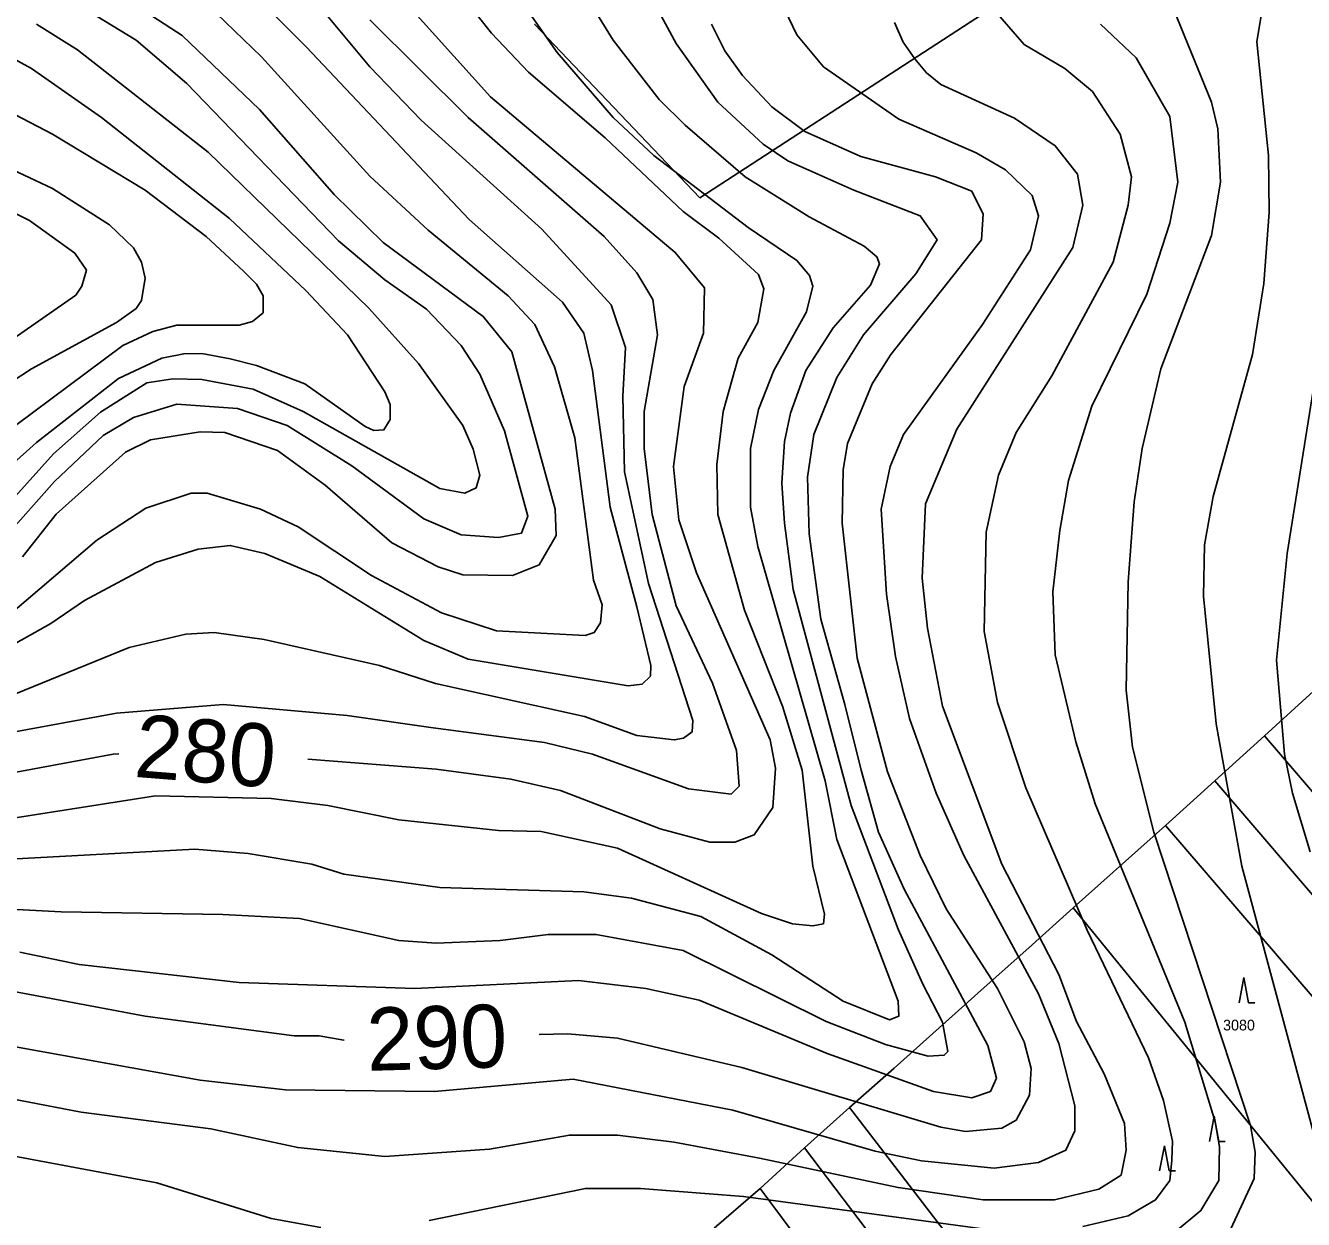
# Model space of a CAD drawing. Extents: x -555860 to -552701, y -1187050 to -1182291.
# Drawn here: x -554858.4 to -554655.3, y -1183176.1 to -1182986.4 of the extents above; entities that cross this region are included whole.
import ezdxf

# ---------------------------------------------------------------- set-up
doc = ezdxf.new("R2010")
doc.units = 0
for name, color, linetype in [('LEG_2b', 7, 'Continuous'), ('Level 25', 7, 'Continuous'), ('Level 40', 7, 'Continuous'), ('Level 41', 7, 'Continuous'), ('navrh_BV', 7, 'Continuous')]:
    doc.layers.add(name, color=color, linetype=linetype)

msp = doc.modelspace()

# ---------------------------------------------------------------- linework, layer by layer
at = {"layer": 'Level 25'}
for p, q in [((-554664.79, -1183137.63), (-554665.54, -1183141.63)), ((-554664.04, -1183141.63), (-554664.79, -1183137.63)), ((-554664.04, -1183141.63), (-554663.04, -1183141.63)), ((-554669.49, -1183159.67), (-554670.24, -1183163.67)), ((-554668.74, -1183163.67), (-554669.49, -1183159.67)), ((-554677.41, -1183164.35), (-554678.16, -1183168.35)), ((-554676.66, -1183168.35), (-554677.41, -1183164.35)), ((-554668.74, -1183163.67), (-554667.74, -1183163.67)), ((-554676.66, -1183168.35), (-554675.66, -1183168.35))]:
    msp.add_line(p, q, dxfattribs=at)
at = {"layer": 'Level 40'}
for points in [[(-554849.27, -1182977.66), (-554833.46, -1182987.96), (-554821.19, -1182999.68), (-554809.33, -1183013.22), (-554801.57, -1183020.84), (-554785.63, -1183032.56), (-554781.11, -1183038.2), (-554774.2, -1183063.18), (-554774.05, -1183067.41), (-554776.73, -1183072.07), (-554780.97, -1183073.76), (-554788.87, -1183073.62), (-554792.82, -1183072.35), (-554800.16, -1183068.54), (-554810.74, -1183059.37), (-554818.36, -1183053.86), (-554826.69, -1183051.04), (-554830.64, -1183050.9), (-554838.54, -1183052.17), (-554842.49, -1183054.15), (-554853.5, -1183064.02), (-554858.86, -1183070.8)], [(-554801.99, -1182978.23), (-554784.5, -1182997.7), (-554755.14, -1183022.4), (-554750.49, -1183028.04), (-554750.63, -1183035.24), (-554753.73, -1183043.7), (-554755.43, -1183056.41), (-554754.58, -1183064.87), (-554751.76, -1183073.34), (-554740.05, -1183099.87), (-554739.2, -1183104.38), (-554739.62, -1183110.59), (-554742.58, -1183114.97), (-554745.69, -1183116.1), (-554749.64, -1183116.1), (-554757.54, -1183113.98), (-554773.35, -1183107.91), (-554781.25, -1183106.08), (-554793.1, -1183104.53), (-554813.52, -1183102.91)], [(-554677.53, -1182979.78), (-554669.91, -1182998.55), (-554668.92, -1183002.78), (-554668.5, -1183011.25), (-554669.91, -1183019.72), (-554677.95, -1183040.88), (-554680.92, -1183053.58), (-554682.19, -1183062.05), (-554683.18, -1183074.75), (-554683.46, -1183091.97), (-554682.47, -1183101), (-554679.08, -1183114.54), (-554663.7, -1183161.11), (-554663, -1183165.35), (-554663.14, -1183169.58), (-554667.51, -1183179.03)], [(-554896.26, -1182985.42), (-554881.16, -1182998.26), (-554872.13, -1183003.77), (-554854.07, -1183012.24), (-554845.04, -1183018.02), (-554841.22, -1183021.69), (-554839.96, -1183023.97), (-554839.39, -1183026.49), (-554839.95, -1183030.02), (-554840.8, -1183031.29), (-554843.91, -1183033.54), (-554857.45, -1183040.88), (-554871, -1183049.77), (-554875.52, -1183052.03), (-554884.55, -1183054.85), (-554907.13, -1183055.84), (-554916.16, -1183053.72), (-554926.6, -1183048.22), (-554958.07, -1183026.77), (-554968.23, -1183021.55)], [(-554749.36, -1182986.13), (-554747.24, -1182990.36), (-554744.42, -1182994.31), (-554739.76, -1182999.25), (-554734.54, -1183003.2), (-554725.65, -1183007.16), (-554713.8, -1183010.4), (-554708.01, -1183012.66), (-554706.18, -1183016.33), (-554706.46, -1183020.42), (-554720.85, -1183038.62), (-554723.82, -1183043.28), (-554727.77, -1183052.74), (-554728.47, -1183056.97), (-554728.61, -1183065.44), (-554726.22, -1183086.89), (-554721.42, -1183104.95), (-554716.2, -1183118.21), (-554712.1, -1183126.68), (-554703.92, -1183139.38), (-554699.69, -1183147.85), (-554698.56, -1183152.08), (-554698.84, -1183156.32), (-554700.96, -1183160.27), (-554703.21, -1183161.54), (-554709, -1183162.1), (-554712.95, -1183161.4), (-554744.56, -1183151.94), (-554764.32, -1183147.28), (-554772.22, -1183146.58), (-554776.75, -1183146.7)], [(-554843.56, -1183102.06), (-554844.47, -1183102.13), (-554864.23, -1183105.8), (-554876.08, -1183107.07), (-554887.94, -1183107.21), (-554923.5, -1183102.41), (-554931.4, -1183103.82), (-554935.35, -1183106.08), (-554940.71, -1183111.3), (-554942.55, -1183113.98), (-554947.77, -1183126.96), (-554950.17, -1183131.2), (-554954.82, -1183136.7), (-554961.88, -1183139.66), (-554986.72, -1183147.71), (-554998.43, -1183154.34), (-555004.78, -1183159.56), (-555009.44, -1183165.06), (-555016.35, -1183178.89), (-555021.47, -1183191.23), (-555024.52, -1183201.29), (-555028.68, -1183232.17), (-555029.1, -1183251.24)], [(-554839.39, -1183143.76), (-554871, -1183137.83), (-554886.81, -1183135.71), (-554898.66, -1183135.85), (-554906.56, -1183137.69), (-554914.32, -1183142.06), (-554926.88, -1183152.08), (-554948.47, -1183165.49), (-554954.82, -1183170.43), (-554963.43, -1183178.33), (-554968.94, -1183185.38), (-554971.9, -1183190.18), (-554976.56, -1183199.78), (-554979.24, -1183208.53), (-554984.04, -1183233.93), (-554985.02, -1183255.1), (-554984.34, -1183269.87)], [(-554807.76, -1183147.56), (-554807.78, -1183147.57), (-554811.73, -1183146.86), (-554815.68, -1183146.86), (-554839.39, -1183143.76)]]:
    msp.add_lwpolyline(points, dxfattribs=at)
at = {"layer": 'Level 41'}
for points in [[(-554827.96, -1182975.54), (-554813.71, -1182989.8), (-554787.88, -1183017.18), (-554773.07, -1183030.3), (-554769.68, -1183035.24), (-554768.27, -1183041.17), (-554765.45, -1183062.9), (-554761.21, -1183078.7), (-554759.02, -1183088.02), (-554759.09, -1183089.71), (-554760.39, -1183091.01), (-554762.62, -1183091.26), (-554788.03, -1183087.03), (-554795.08, -1183084.06), (-554811.59, -1183073.9), (-554820.34, -1183070.23), (-554825.84, -1183068.96), (-554830.92, -1183069.53), (-554837.7, -1183071.65), (-554848.99, -1183077.71), (-554854.35, -1183081.38), (-554862.53, -1183085.9)], [(-554972.18, -1183013.93), (-554943.82, -1183030.16), (-554930.13, -1183039.61), (-554914.18, -1183048.22), (-554909.1, -1183048.78), (-554895.56, -1183047.09), (-554885.68, -1183046.81), (-554877.77, -1183045.26), (-554869.87, -1183041.87), (-554863.38, -1183038.2), (-554850.4, -1183029.17), (-554849.41, -1183027.76), (-554848.7, -1183025.22), (-554850.54, -1183022.54), (-554857.74, -1183017.32), (-554875.8, -1183008.28), (-554888.07, -1183000.95), (-554899.22, -1182991.92), (-554913.05, -1182976.53)], [(-554771.94, -1182977.38), (-554765.02, -1182988.67), (-554757.68, -1182998.12), (-554753.58, -1183002.2), (-554744, -1183010.4), (-554733.84, -1183016.75), (-554725.09, -1183021.41), (-554723.11, -1183023.1), (-554722.69, -1183024.23), (-554724.1, -1183027.62), (-554730.03, -1183034.39), (-554734.4, -1183041.17), (-554736.8, -1183047.94), (-554737.79, -1183052.45), (-554738.21, -1183059.09), (-554737.79, -1183065.44), (-554736.39, -1183075.95), (-554727.2, -1183110.31), (-554719.72, -1183129.93), (-554715.77, -1183138.68), (-554712.67, -1183144.74), (-554711.82, -1183149.4), (-554712.39, -1183149.96), (-554714.93, -1183150.11), (-554721.7, -1183148.27), (-554731.16, -1183144.6), (-554753.87, -1183133.31), (-554767.7, -1183130.77), (-554775.32, -1183130.77), (-554782.94, -1183131.76), (-554793.1, -1183132.18), (-554799.03, -1183131.76), (-554814.84, -1183128.23), (-554827.01, -1183127.6), (-554852.69, -1183127.18), (-554869.87, -1183126.26)], [(-554792.4, -1182977.38), (-554784.35, -1182987.54), (-554778.43, -1182993.75), (-554766.29, -1183004.19), (-554753.87, -1183015.91), (-554748.23, -1183020.14), (-554741.88, -1183025.92), (-554741.03, -1183028.18), (-554742.02, -1183033.54), (-554745.12, -1183039.19), (-554747.52, -1183047.66), (-554748.51, -1183056.12), (-554748.37, -1183064.03), (-554744.14, -1183079.27), (-554738.07, -1183094.51), (-554734.96, -1183104.67), (-554733.27, -1183119.91), (-554731.44, -1183127.53), (-554731.58, -1183129.08), (-554733.25, -1183129.42), (-554736.52, -1183129.08), (-554741.45, -1183127.43), (-554764.32, -1183117.08), (-554776.45, -1183114.4), (-554783.23, -1183114.26), (-554799.03, -1183112.57), (-554810.32, -1183110.31), (-554819.35, -1183109.18), (-554837.7, -1183108.76), (-554863.1, -1183112.71)], [(-554835.16, -1182977.52), (-554820.9, -1182991.35), (-554803.69, -1183010.26), (-554794.38, -1183018.87), (-554781.67, -1183029.31), (-554777.44, -1183033.83), (-554774.34, -1183040.6), (-554771.09, -1183051.89), (-554768.13, -1183074.47), (-554766.72, -1183078.42), (-554767, -1183081.24), (-554767.99, -1183082.79), (-554769.46, -1183083.29), (-554783.51, -1183082.51), (-554792.26, -1183079.69), (-554803.41, -1183073.76), (-554815.06, -1183066), (-554821.05, -1183063.18), (-554829.51, -1183060.64), (-554832.05, -1183060.64), (-554839.25, -1183063.04), (-554847.02, -1183068.11), (-554860.42, -1183079.55)], [(-554761.07, -1182977.94), (-554755, -1182989.23), (-554748.37, -1182998.55), (-554741.17, -1183005.18), (-554737.22, -1183007.86), (-554726.78, -1183012.52), (-554716.2, -1183016.61), (-554713.52, -1183020.42), (-554716.9, -1183025.78), (-554725.23, -1183035.52), (-554729.46, -1183042.29), (-554733.13, -1183051.32), (-554734.12, -1183058.1), (-554733.84, -1183067.13), (-554732, -1183080.68), (-554728.21, -1183094.24), (-554725.6, -1183104.69), (-554722.83, -1183114.54), (-554718.74, -1183123.58), (-554705.47, -1183148.41), (-554704.06, -1183153.63), (-554705.05, -1183155.75), (-554708.01, -1183156.74), (-554714.08, -1183155.75), (-554731.01, -1183149.68), (-554751.33, -1183141.22), (-554759.8, -1183139.38), (-554770.53, -1183138.11), (-554796.49, -1183139.38), (-554824.43, -1183138.39), (-554849.83, -1183135.57), (-554859.29, -1183133.59)], [(-554862.82, -1183118.92), (-554831.49, -1183117.23), (-554823.02, -1183117.93), (-554812.86, -1183119.62), (-554807.78, -1183121.18), (-554792.54, -1183123.29), (-554769.68, -1183124), (-554762.06, -1183124.99), (-554751.05, -1183127.95), (-554739.76, -1183134.02), (-554728.47, -1183141.36), (-554721.1, -1183144.35), (-554719.58, -1183143.76), (-554719.72, -1183141.36), (-554729.46, -1183115.67), (-554731.3, -1183106.36), (-554742.02, -1183069.11), (-554743.15, -1183062.9), (-554743.15, -1183053.58), (-554741.88, -1183047.37), (-554739.48, -1183041.16), (-554734.26, -1183031.85), (-554733.27, -1183027.76), (-554733.81, -1183026.09), (-554735.81, -1183023.67), (-554743.57, -1183018.44), (-554758.53, -1183007.01), (-554765.02, -1183000.95), (-554773.91, -1182990.65), (-554780.4, -1182981.33)], [(-554853.5, -1182980.91), (-554840.8, -1182988.67), (-554832.76, -1182995.58), (-554808.63, -1183020.56), (-554801.29, -1183026.77), (-554794.66, -1183031.43), (-554789.15, -1183037.21), (-554786.19, -1183041.73), (-554782.24, -1183050.76), (-554778.57, -1183064.31), (-554779.56, -1183066.99), (-554783.23, -1183067.69), (-554789.15, -1183067.27), (-554795.08, -1183064.73), (-554806.52, -1183056.29), (-554816.81, -1183049.91), (-554824.71, -1183047.23), (-554834.31, -1183046.53), (-554841.22, -1183048.64), (-554846.02, -1183051.47), (-554853.79, -1183058.8), (-554861.69, -1183067.69)], [(-554739.06, -1182981.05), (-554735.81, -1182987.82), (-554731.58, -1182992.9), (-554719.58, -1183001.23), (-554707.31, -1183006.59), (-554702.65, -1183009.27), (-554698.42, -1183013.36), (-554697.43, -1183016.61), (-554698.7, -1183021.97), (-554706.32, -1183033.83), (-554718.88, -1183051.32), (-554720.99, -1183056.41), (-554722.41, -1183063.18), (-554721.56, -1183076.73), (-554720.15, -1183086.6), (-554717.89, -1183096.48), (-554713.66, -1183108.34), (-554709.28, -1183118.21), (-554697.43, -1183140.23), (-554694.18, -1183148.13), (-554691.64, -1183158.01), (-554691.64, -1183161.96), (-554693.05, -1183165.06), (-554697.43, -1183167.04), (-554704.48, -1183167.89), (-554716, -1183166.75), (-554723.39, -1183165.21), (-554745.97, -1183158.71), (-554771.37, -1183153.77), (-554793.39, -1183155.75), (-554817.09, -1183155.47)], [(-554859.99, -1183092.53), (-554841.93, -1183085.19), (-554832.9, -1183083.07), (-554828.38, -1183082.79), (-554820.48, -1183083.92), (-554802.14, -1183088.02), (-554793.21, -1183090.88), (-554769.53, -1183096.16), (-554761.21, -1183099.16), (-554755.29, -1183099.87), (-554753.8, -1183099.59), (-554752.46, -1183098.6), (-554752.32, -1183096.76), (-554759.38, -1183075.03), (-554763.19, -1183057.25), (-554763.47, -1183045.26), (-554763.05, -1183037.5), (-554765.31, -1183030.72), (-554776.31, -1183018.73), (-554795.5, -1183001.37), (-554803.69, -1182992.9), (-554812.16, -1182982.74)], [(-554690.37, -1183177.2), (-554683.18, -1183175.51), (-554678.8, -1183172.97), (-554676.54, -1183169.86), (-554676.21, -1183166.62), (-554676.12, -1183163.65), (-554677.53, -1183157.16), (-554679.93, -1183150.39), (-554689.67, -1183130.07), (-554699.4, -1183107.49), (-554703.92, -1183093.94), (-554706.04, -1183082.65), (-554705.75, -1183066.85), (-554703.78, -1183057.82), (-554700.95, -1183051.04), (-554695.31, -1183042.01), (-554685.57, -1183023.95), (-554683.18, -1183014.92), (-554682.61, -1183010.4), (-554684.45, -1183003.63), (-554688.82, -1182996.85), (-554693.2, -1182993.19), (-554699.69, -1182989.37), (-554704.91, -1182983.31)], [(-554652.98, -1183165.06), (-554665.11, -1183119.91), (-554669.2, -1183097.33), (-554671.18, -1183077.01), (-554671.02, -1183068.86), (-554669.63, -1183061.2), (-554663.42, -1183038.62), (-554661.58, -1183027.33), (-554660.74, -1183016.05), (-554660.88, -1183007.01), (-554662.71, -1182988.95), (-554661.58, -1182982.18)], [(-554873.26, -1183154.48), (-554849.55, -1183159), (-554828.95, -1183161.68), (-554815.12, -1183164.64), (-554801.29, -1183166.05), (-554784.64, -1183164.92), (-554771.94, -1183162.66), (-554764.32, -1183162.66), (-554755.29, -1183163.79), (-554741.74, -1183166.33), (-554719.72, -1183170.99), (-554706.18, -1183172.97), (-554694.89, -1183172.97), (-554687.83, -1183171.27), (-554684.3, -1183169.02), (-554683.46, -1183165.06), (-554683.74, -1183160.83), (-554686.98, -1183152.93), (-554691.36, -1183144.6), (-554694.18, -1183137.12), (-554703.21, -1183119.62), (-554712.67, -1183094.51), (-554715.07, -1183082.09), (-554715.91, -1183074.19), (-554715.35, -1183062.33), (-554710.41, -1183050.48), (-554691.94, -1183021.61), (-554690.37, -1183014.92), (-554691.22, -1183009.98), (-554694.75, -1183005.46), (-554701.24, -1183001.09), (-554712.95, -1182995.72), (-554715.19, -1182993.86), (-554717.04, -1182991.63), (-554718.92, -1182989.01), (-554720.29, -1182985.85)], [(-554866.48, -1183099.73), (-554843.91, -1183095.64), (-554826.97, -1183094.22), (-554807.26, -1183095.98), (-554793.59, -1183097.97), (-554775.89, -1183100.29), (-554768.27, -1183102.13), (-554753.03, -1183107.63), (-554746.25, -1183108.48), (-554744.98, -1183107.21), (-554745.41, -1183101.56), (-554749.22, -1183090.84), (-554755, -1183078.56), (-554758.81, -1183064.03), (-554760.08, -1183053.58), (-554760.08, -1183047.66), (-554757.97, -1183035.52), (-554758.67, -1183029.88), (-554761.21, -1183025.64), (-554766.43, -1183019.86), (-554788.02, -1183000.95), (-554803.69, -1182985.42)], [(-554869.59, -1182986.55), (-554857.45, -1182993.19), (-554846.31, -1183000.95), (-554825.98, -1183017.03), (-554813.85, -1183028.46), (-554807.22, -1183035.52), (-554801.29, -1183044.55), (-554800.43, -1183046.59), (-554800.44, -1183048.93), (-554801.43, -1183050.62), (-554803.04, -1183050.69), (-554804.39, -1183050.05), (-554813.99, -1183043.28), (-554821.65, -1183040.37), (-554825.84, -1183039.33), (-554830.36, -1183038.48), (-554833.22, -1183038.5), (-554836.71, -1183039.19), (-554843.62, -1183042.43), (-554856.61, -1183052.59), (-554864.55, -1183059.65)], [(-554856.61, -1182986.13), (-554850.11, -1182990.22), (-554829.37, -1183006.45), (-554803.83, -1183031.28), (-554795.93, -1183040.03), (-554788.87, -1183049.91), (-554787.24, -1183053.68), (-554786.19, -1183057.82), (-554786.75, -1183059.79), (-554788.59, -1183060.64), (-554792.54, -1183059.93), (-554814.27, -1183047.66), (-554822.18, -1183044.13), (-554830.36, -1183042.58), (-554834.96, -1183042.48), (-554839.11, -1183043.14), (-554846.45, -1183047.8), (-554853.93, -1183054.43), (-554861.83, -1183063.18)], [(-554687.55, -1182986.13), (-554681.91, -1182991.49), (-554676.54, -1183000.8), (-554675.27, -1183011.25), (-554676.54, -1183017.74), (-554680.21, -1183029.03), (-554688.96, -1183046.81), (-554692.63, -1183058.66), (-554694.04, -1183066.57), (-554695.14, -1183076.32), (-554694.75, -1183086.32), (-554691.5, -1183100.15), (-554688.4, -1183110.03), (-554674.14, -1183144.74), (-554669.35, -1183160.55), (-554668.64, -1183164.5), (-554668.78, -1183169.86), (-554671.6, -1183174.66), (-554675.7, -1183178.05)], [(-554859.99, -1183049.91), (-554842.92, -1183037.21), (-554838.12, -1183034.96), (-554834.31, -1183033.97), (-554824.43, -1183033.97), (-554822.32, -1183033.4), (-554820.62, -1183031.99), (-554820.62, -1183029.31), (-554821.69, -1183027.46), (-554823.73, -1183025.36), (-554829.65, -1183019.86), (-554839.39, -1183012.52), (-554854.07, -1183003.63), (-554868.46, -1182996.15)], [(-554653.4, -1183042.01), (-554657.92, -1183070.23), (-554659.61, -1183087.17), (-554658.34, -1183102.13), (-554657.07, -1183108.34), (-554654.25, -1183117.65)], [(-554817.09, -1183155.47), (-554830.64, -1183153.92), (-554874.67, -1183146.01), (-554889.91, -1183145.17), (-554896.68, -1183146.72), (-554903.46, -1183149.96), (-554918.84, -1183161.39), (-554942.12, -1183174.66), (-554950.73, -1183181.86), (-554957.51, -1183189.62), (-554964.7, -1183201.75), (-554969.08, -1183211.63), (-554971.62, -1183221.51), (-554974.02, -1183239.29), (-554976.13, -1183264.69), (-554975.93, -1183269.02)], [(-554873.54, -1183163.51), (-554837.52, -1183170.23), (-554819.35, -1183175.93), (-554811.45, -1183177.34)], [(-554794.23, -1183176.21), (-554769.4, -1183171.13), (-554760.65, -1183171.13), (-554744.28, -1183172.4), (-554700.8, -1183178.29)]]:
    msp.add_lwpolyline(points, dxfattribs=at)
at = {"layer": 'navrh_BV'}
for p, q in [((-554684.41, -1182970.27), (-554726.12, -1182997.41)), ((-554751.22, -1183013.73), (-554777.52, -1182986.16)), ((-554726.12, -1182997.41), (-554751.22, -1183013.73)), ((-554653.7, -1183092.14), (-554661.49, -1183099.2)), ((-554661.49, -1183099.2), (-554669.41, -1183106.37)), ((-554661.49, -1183099.2), (-554609.57, -1183160.01)), ((-554669.41, -1183106.37), (-554677.21, -1183113.44)), ((-554616.99, -1183167.52), (-554669.41, -1183106.37)), ((-554677.21, -1183113.44), (-554691.88, -1183126.57)), ((-554677.21, -1183113.44), (-554624.43, -1183175.01)), ((-554691.88, -1183126.57), (-554698.97, -1183132.92)), ((-554691.88, -1183126.57), (-554653.57, -1183173.56)), ((-554698.97, -1183132.92), (-554706.03, -1183139.23)), ((-554706.03, -1183139.23), (-554713.17, -1183145.62)), ((-554713.17, -1183145.62), (-554720.32, -1183152.02)), ((-554720.32, -1183152.02), (-554727.44, -1183158.26)), ((-554727.44, -1183158.26), (-554734.57, -1183164.68)), ((-554727.44, -1183158.26), (-554683.98, -1183214.88)), ((-554734.57, -1183164.68), (-554741.66, -1183171.12)), ((-554734.57, -1183164.68), (-554691.68, -1183221.3)), ((-554741.66, -1183171.12), (-554748.95, -1183177.43)), ((-554741.66, -1183171.12), (-554699.17, -1183227.83))]:
    msp.add_line(p, q, dxfattribs=at)

# ---------------------------------------------------------------- texts
at = {"layer": 'LEG_2b'}
msp.add_text('3080', height=1.7, dxfattribs=at).set_placement((-554668.08, -1183146.03))
at = {"layer": 'Level 40'}
for s, rotation, p in [('280', 355.4611, (-554841.27, -1183105.72)), ('290', 1.5915, (-554804.04, -1183152.46))]:
    msp.add_text(s, height=10, rotation=rotation, dxfattribs=at).set_placement(p)

doc.saveas('drawing.dxf')
